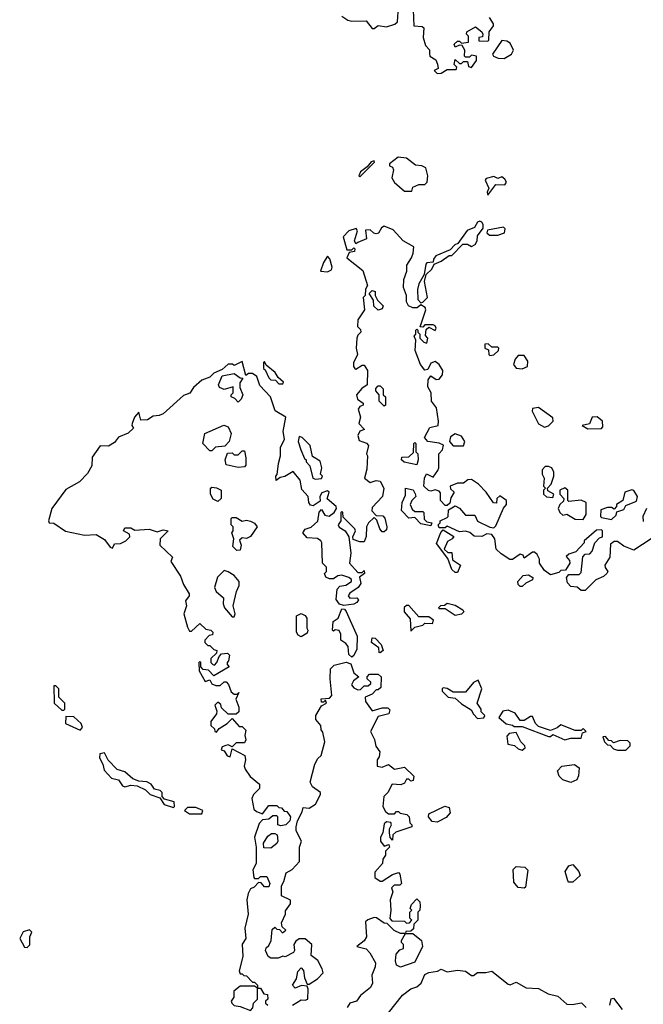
# Model space of a CAD drawing. Extents: x 2889633 to 3052318, y 540750 to 918690.
# Tile 477 of 656: x 3014918 to 3017992, y 770010 to 774866. Entities that reach past the tile are written whole.
import ezdxf

# ---------------------------------------------------------------- set-up
doc = ezdxf.new("R2010")
doc.units = 0

msp = doc.modelspace()

# ---------------------------------------------------------------- linework, layer by layer
at = {"layer": '0CON02XD'}
for points in [[(3016505, 774882.5), (3016535, 774862.5), (3016555, 774857.5), (3016625, 774860), (3016655, 774822.5), (3016665, 774822.5), (3016685, 774836.7), (3016725, 774830), (3016767, 774843), (3016780, 774855), (3016785, 774927.5)], [(3016856.7, 774915), (3016860, 774835), (3016901.7, 774831.7), (3016910, 774825), (3016907, 774777), (3016918.3, 774738.3), (3016937, 774717), (3016938.3, 774698.3), (3016940, 774685), (3016968.3, 774668.3), (3016977, 774647), (3016980, 774625), (3016960, 774615), (3016975, 774600), (3016995, 774602.5)], [(3016995, 774602.5), (3017025, 774620), (3017069.3, 774620.7), (3017071.7, 774631.7), (3017060, 774645), (3017065, 774670), (3017085, 774650), (3017095, 774650), (3017105, 774660), (3017125, 774660), (3017130, 774635), (3017145, 774630), (3017170, 774665), (3017170, 774685), (3017145, 774690), (3017135, 774680), (3017115, 774680), (3017110, 774685), (3017112.5, 774715), (3017098.3, 774738.3), (3017085, 774740), (3017065, 774730), (3017060, 774745), (3017075, 774760), (3017085, 774760), (3017095, 774750), (3017130, 774755), (3017130, 774785), (3017120, 774795), (3017122.5, 774805), (3017165, 774830), (3017196.4, 774806.4), (3017200, 774795), (3017198.3, 774781.7), (3017181.7, 774778.3), (3017181.7, 774761.7), (3017225, 774760), (3017230, 774765), (3017232.5, 774805), (3017252.5, 774835), (3017252.5, 774845), (3017233, 774877)], [(3017305, 774674.3), (3017342.5, 774695), (3017352.5, 774715), (3017335, 774750), (3017319.3, 774759.3), (3017295, 774762.5), (3017247.5, 774695), (3017252.5, 774685), (3017275.9, 774675.9), (3017305, 774674.3)], [(3016850, 774020), (3016855, 774040), (3016885, 774052.5), (3016915, 774053.3), (3016926.1, 774063.9), (3016930, 774095), (3016920, 774135), (3016900, 774145), (3016868.3, 774148.3), (3016825, 774182.5), (3016782.7, 774187.3), (3016740, 774155), (3016740, 774145), (3016755, 774137.5), (3016760, 774125), (3016752.5, 774085), (3016765, 774062.5), (3016815, 774020), (3016845, 774020), (3016850, 774020)], [(3016595, 774090), (3016666.4, 774163.6), (3016665, 774170), (3016650, 774165), (3016630, 774140), (3016597.5, 774115), (3016590, 774095), (3016595, 774090)], [(3017225, 774000), (3017265, 774052.5), (3017308.8, 774051.2), (3017316.7, 774065), (3017309.3, 774079.3), (3017295, 774090), (3017275, 774082.5), (3017255, 774092.5), (3017217, 774083), (3017212.5, 774075), (3017230, 774035), (3017222.5, 774015), (3017225, 774000)], [(3016978.3, 772641.7), (3016983.6, 772656.4), (3016983.3, 772725), (3017002.5, 772745), (3017007, 772767), (3016985, 772777.5), (3016930, 772785), (3016912.5, 772805), (3016940, 772855), (3016980, 772865), (3016982.5, 772885), (3016971.7, 772951.7), (3016947.5, 772985), (3016946.7, 773025), (3016930, 773055), (3016930.7, 773089.3), (3016945, 773110), (3016971.2, 773091.2), (3016985, 773093.3), (3017001.2, 773115), (3017004, 773135), (3016985.9, 773165.9), (3016965, 773180), (3016945, 773172.5), (3016930, 773140), (3016915, 773137.5), (3016893.8, 773165), (3016867.5, 773235), (3016870, 773285), (3016862.5, 773305), (3016870, 773315), (3016870, 773335), (3016875, 773340), (3016880, 773335), (3016880, 773325), (3016890, 773315), (3016890, 773295), (3016910, 773275), (3016925, 773270), (3016930, 773295), (3016918.3, 773308.3), (3016921.7, 773338.3), (3016935, 773350), (3016965, 773332.5), (3016970, 773345), (3016966.4, 773356.4), (3016955, 773360), (3016915, 773360), (3016905, 773350), (3016891.7, 773351.7), (3016918.8, 773435), (3016916.1, 773446.1), (3016895, 773460), (3016876.2, 773443.8), (3016855, 773444), (3016833.8, 773453.8), (3016823.6, 773473.6), (3016823.8, 773505), (3016808.8, 773545), (3016811.2, 773585), (3016826.2, 773625), (3016826.7, 773655), (3016849.5, 773690.5), (3016857.5, 773715), (3016860, 773745), (3016807.5, 773775), (3016759.2, 773829.2), (3016715, 773846.7), (3016700.5, 773839.5), (3016686.4, 773813.6), (3016675, 773810), (3016663, 773813), (3016645, 773830), (3016621.7, 773828.3), (3016627.5, 773785), (3016585, 773767.5), (3016575, 773760), (3016567.5, 773775), (3016582.5, 773825), (3016576.4, 773836.4), (3016540, 773825), (3016512.5, 773795), (3016530.7, 773730.7), (3016555, 773730), (3016565, 773740), (3016570, 773735), (3016568.3, 773721.7), (3016541.7, 773718.3), (3016530.5, 773690.5), (3016609.3, 773629.3), (3016632.5, 773555), (3016623, 773537), (3016620, 773505), (3016610, 773495), (3016617.5, 773435), (3016583.9, 773386.1), (3016583, 773353), (3016598.3, 773338.3), (3016600, 773325), (3016585, 773310), (3016580, 773295), (3016576.7, 773245), (3016582.5, 773215), (3016563.6, 773173.6), (3016563.3, 773155), (3016570, 773145), (3016575, 773142.5), (3016605, 773162.5), (3016615, 773162.5), (3016632.5, 773135), (3016630, 773065), (3016603.6, 773046.4), (3016577.5, 773015), (3016583.3, 772995), (3016610, 772975), (3016610, 772965), (3016595, 772957.5), (3016586.7, 772945), (3016597.5, 772905), (3016590, 772875), (3016617.5, 772845), (3016593.6, 772836.4), (3016583.8, 772815), (3016590.7, 772790.7), (3016627, 772777), (3016637.5, 772765), (3016627.5, 772725), (3016632.5, 772715), (3016629.3, 772649.3), (3016617.5, 772605), (3016645, 772582.5), (3016675, 772592.5), (3016695, 772590), (3016712.5, 772555), (3016706.1, 772513.9), (3016655, 772460), (3016653, 772443), (3016675, 772420), (3016708.3, 772418.3), (3016717, 772407), (3016727.5, 772365), (3016725, 772350), (3016715, 772340), (3016705, 772340), (3016692.5, 772355), (3016678.3, 772398.3), (3016665, 772410), (3016637.5, 772385), (3016626.7, 772365), (3016626.2, 772316.2), (3016615, 772290), (3016595, 772290), (3016561.7, 772301.7), (3016560, 772315), (3016572.5, 772345), (3016570, 772355), (3016511.7, 772411.7), (3016510, 772435), (3016505, 772440), (3016500, 772435), (3016500, 772395), (3016487.5, 772375), (3016492.3, 772362.3), (3016522.5, 772345), (3016540, 772315), (3016550, 772235), (3016543.3, 772185), (3016585, 772140), (3016605, 772140), (3016615, 772150), (3016617.5, 772135), (3016593, 772117), (3016600, 772085), (3016586.7, 772065), (3016545, 772037.5), (3016537.5, 772025), (3016545, 772012.5), (3016580, 772015), (3016587.5, 772005), (3016579.3, 771990.7), (3016565, 771983.3), (3016515, 771977.5), (3016493.6, 771983.6), (3016477, 772007), (3016482.3, 772057.7), (3016495, 772072.5), (3016525, 772077.5), (3016552.5, 772095), (3016552.5, 772105), (3016540, 772115), (3016505, 772126.2), (3016486.4, 772123.6), (3016465, 772107.5), (3016445, 772107.5), (3016427, 772117), (3016420, 772135), (3016430, 772145), (3016430, 772165), (3016410, 772185), (3016407.5, 772285), (3016402.5, 772295), (3016385, 772306.7), (3016335, 772310), (3016313.8, 772335), (3016325, 772352.5), (3016355, 772362.5), (3016387.3, 772392.7), (3016393.6, 772436.4), (3016405, 772450), (3016422.3, 772422.3), (3016443, 772417), (3016467.5, 772435), (3016480, 772455), (3016477.5, 772465), (3016432.5, 772502.5), (3016442.5, 772535), (3016435, 772542.5), (3016407, 772533), (3016397.5, 772515), (3016398.3, 772491.7), (3016365, 772467.5), (3016350.7, 772470.7), (3016342.5, 772485), (3016340, 772515), (3016308.3, 772548.3), (3016300, 772595), (3016265, 772637.5), (3016225, 772612.5), (3016201.7, 772608.3), (3016182.5, 772592.5), (3016180, 772615), (3016187.5, 772622.5), (3016193.8, 772676.2), (3016203.3, 772715), (3016203.6, 772756.4), (3016223, 772797), (3016216.7, 772835), (3016230, 772905), (3016177, 772937), (3016153.3, 773005), (3016101.7, 773061.7), (3016086.4, 773106.4), (3016065, 773120), (3016045, 773120), (3016031.7, 773111.7), (3016015, 773180), (3015975, 773160), (3015967, 773167), (3015945, 773167.5), (3015915, 773140), (3015875, 773122.5), (3015855, 773102.5), (3015815, 773087.5), (3015775, 773052.5), (3015756.4, 773023.6), (3015725, 773012.5), (3015625, 772922.5), (3015605, 772913.3), (3015575, 772910), (3015547, 772893), (3015515, 772890), (3015505, 772930), (3015483.3, 772905), (3015472.5, 772875), (3015470, 772865), (3015478.3, 772851.7), (3015453, 772827), (3015405, 772807.5), (3015385, 772780), (3015355, 772762.5), (3015315, 772763.3), (3015275, 772707.5), (3015273.8, 772665), (3015252.3, 772627.7), (3015213.1, 772586.9), (3015145, 772548.6), (3015075.7, 772455), (3015060, 772395), (3015062.5, 772385), (3015085, 772383.3), (3015143.6, 772343.6), (3015236.4, 772323.6), (3015295, 772327.5), (3015335, 772302.5), (3015363.6, 772263.6), (3015375, 772260), (3015385, 772280), (3015415, 772282.5), (3015440, 772295), (3015460, 772315), (3015458.3, 772328.3), (3015430, 772345), (3015435, 772360), (3015465, 772360), (3015485, 772347.5), (3015555, 772352.5), (3015595, 772340), (3015625, 772350), (3015650, 772345), (3015610, 772305), (3015607.5, 772275), (3015670, 772215), (3015663, 772193), (3015710.7, 772120.7), (3015725, 772080), (3015752.5, 772035), (3015752.5, 772025), (3015735, 772000), (3015740, 771975), (3015726.2, 771935), (3015745, 771870), (3015755, 771850), (3015765, 771850), (3015805, 771887.5), (3015835, 771860), (3015860, 771855), (3015870, 771845), (3015868.3, 771831.7), (3015851.7, 771828.3), (3015830, 771805), (3015830, 771795), (3015845, 771780), (3015855, 771780), (3015875, 771760), (3015890, 771755), (3015888.3, 771741.7), (3015860, 771715), (3015860, 771695), (3015870, 771685), (3015877, 771683), (3015890, 771695), (3015900, 771725), (3015911.7, 771738.3), (3015941.7, 771741.7), (3015951.7, 771731.7), (3015947, 771703), (3015940, 771695), (3015940, 771685), (3015950, 771675), (3015875, 771630), (3015848.3, 771658.3), (3015821.7, 771661.7), (3015810, 771675), (3015810, 771695), (3015805, 771700), (3015800, 771695), (3015802.5, 771655), (3015831.7, 771601.7), (3015855, 771610), (3015865, 771590), (3015885, 771582.5), (3015905, 771582.5), (3015925, 771600), (3015935, 771600), (3015947, 771587), (3015960.7, 771550.7), (3015975, 771540), (3015990, 771540), (3015997, 771547), (3015982.5, 771515), (3015997.5, 771475), (3015997, 771453), (3015985, 771440), (3015945, 771440), (3015911.7, 771471.7), (3015908.3, 771488.3), (3015895, 771500), (3015880, 771485), (3015890, 771455), (3015887, 771443), (3015860, 771405), (3015860, 771385), (3015878.3, 771368.3), (3015880, 771355), (3015888.3, 771351.7), (3015900, 771370), (3015940, 771395), (3015965, 771420), (3016000, 771380), (3016015, 771380), (3016031.7, 771361.7), (3016027.5, 771335), (3016032.5, 771315), (3016025, 771300), (3015985, 771298.8), (3015965, 771280), (3015945, 771290), (3015933, 771287), (3015915, 771280), (3015910, 771265), (3015925, 771260), (3015940, 771235), (3015955, 771230), (3015965, 771270), (3016027, 771237), (3016030, 771215), (3016023.3, 771185), (3016029.3, 771169.3), (3016053.3, 771133.3), (3016100, 771095), (3016100, 771075), (3016070, 771045), (3016062.5, 771025), (3016071.7, 770971.7), (3016085, 770960), (3016115, 770950), (3016145, 770990), (3016185, 770990), (3016195, 770980), (3016208.3, 770978.3), (3016221.7, 770961.7), (3016235, 770960), (3016252.5, 770935), (3016250, 770915), (3016230, 770895), (3016205, 770890), (3016190, 770895), (3016190, 770935), (3016185, 770940), (3016165, 770940), (3016145, 770922.5), (3016115, 770920), (3016098.3, 770901.7), (3016074.2, 770835), (3016082.5, 770785), (3016082.5, 770705), (3016067, 770673), (3016072.5, 770635), (3016075, 770630), (3016095, 770630), (3016105, 770640), (3016135, 770640), (3016150, 770605), (3016145, 770590), (3016125, 770590), (3016108.3, 770608.3), (3016095, 770610), (3016073, 770587), (3016055, 770580), (3016043.9, 770556.1), (3016036.7, 770525), (3016043.3, 770455), (3016026.7, 770385), (3016032.5, 770335), (3016013.6, 770306.4), (3016016.7, 770245), (3016000, 770175), (3016005, 770160), (3016015, 770160), (3016021.7, 770151.7)], [(3016895, 773470), (3016905, 773472.5), (3016927.5, 773495), (3016912.5, 773575), (3016921.7, 773608.3), (3016950, 773635), (3016960, 773660), (3016995.9, 773674.1), (3017035, 773702.5), (3017047.5, 773702.5), (3017101.7, 773758.3), (3017125, 773758.8), (3017145, 773747.5), (3017163, 773757), (3017172.5, 773775), (3017175, 773800), (3017201.7, 773838.3), (3017202.5, 773855), (3017195, 773867.5), (3017185, 773872.5), (3017175, 773867.5), (3017159.2, 773840.8), (3017123.8, 773826.2), (3017078, 773762), (3017062.5, 773755), (3017039.3, 773730.7), (3016969.3, 773700.7), (3016957.5, 773685), (3016955, 773670), (3016925, 773666.2), (3016919.5, 773660.5), (3016911.7, 773608.3), (3016885, 773562.5), (3016878, 773535), (3016880, 773485), (3016895, 773470)], [(3017275, 773802.5), (3017307.5, 773815), (3017310, 773835), (3017301.7, 773841.7), (3017223, 773827), (3017220, 773815), (3017233, 773803), (3017275, 773802.5)], [(3016435, 773622.5), (3016455, 773632.5), (3016457.5, 773645), (3016447, 773687), (3016435, 773700), (3016415, 773667.5), (3016400, 773625), (3016435, 773622.5)], [(3016685, 773432.5), (3016663, 773453), (3016661.7, 773481.7), (3016640, 773515), (3016655, 773530), (3016670, 773525), (3016670, 773505), (3016681.7, 773481.7), (3016710, 773455), (3016705, 773440), (3016685, 773432.5)], [(3017235, 773210), (3017255, 773212.5), (3017277.5, 773235), (3017280, 773245), (3017275, 773250), (3017245, 773250), (3017227, 773267), (3017210, 773265), (3017210, 773245), (3017228.3, 773238.3), (3017230, 773215), (3017235, 773210)], [(3017395, 773143.3), (3017420, 773155), (3017421.7, 773181.7), (3017405, 773210), (3017375, 773210), (3017359.3, 773190.7), (3017352.5, 773165), (3017365, 773146.7), (3017395, 773143.3)], [(3016215, 773070), (3016218.3, 773078.3), (3016191.7, 773101.7), (3016177.5, 773125), (3016131.7, 773161.7), (3016125, 773180), (3016120, 773175), (3016120, 773145), (3016128.3, 773138.3), (3016145, 773100), (3016155, 773090), (3016178.3, 773088.3), (3016195, 773070), (3016215, 773070)], [(3015995, 772980), (3015978.3, 772998.3), (3015960, 773005), (3015960, 773015), (3015970, 773025), (3015970, 773055), (3015925, 773042.5), (3015901.7, 773051.7), (3015897.5, 773065), (3015915, 773110), (3015975, 773120), (3016005, 773100), (3016018.3, 773098.3), (3016002.5, 773075), (3016002.5, 773052.5), (3016017.5, 773015), (3016010, 772995), (3015995, 772980)], [(3016715, 772960), (3016690, 772985), (3016690, 773015), (3016672.5, 773035), (3016673, 773047), (3016685, 773060), (3016695, 773060), (3016710, 773045), (3016710, 773015), (3016720, 773005), (3016720, 772965), (3016715, 772960)], [(3017505, 772856.2), (3017525, 772863.3), (3017546.7, 772885), (3017545, 772902.5), (3017475, 772952.5), (3017445, 772947.5), (3017443.3, 772935), (3017475, 772872.5), (3017505, 772856.2)], [(3015865, 772740), (3015855, 772740), (3015820, 772775), (3015830, 772825), (3015923.6, 772866.4), (3015945, 772857.5), (3015960, 772825), (3015950, 772785), (3015928.3, 772761.7), (3015883, 772757), (3015865, 772740)], [(3017718.3, 772848.3), (3017785, 772850), (3017791.7, 772858.3), (3017790, 772885), (3017765, 772907.5), (3017740, 772905), (3017727, 772873), (3017690, 772865), (3017718.3, 772848.3)], [(3017105, 772763.3), (3017111.2, 772785), (3017095, 772812.5), (3017065, 772823.3), (3017041.7, 772808.3), (3017036.7, 772785), (3017054.2, 772764.2), (3017105, 772763.3)], [(3016375, 772600), (3016405, 772602.5), (3016410, 772615), (3016400, 772625), (3016407.5, 772655), (3016398.3, 772688.3), (3016361.7, 772711.7), (3016350, 772765), (3016310, 772805), (3016295, 772810), (3016290, 772785), (3016303.6, 772743.6), (3016321.7, 772701.7), (3016330, 772695), (3016330, 772685), (3016347.5, 772665), (3016362.5, 772605), (3016375, 772600)], [(3016875, 772670), (3016813, 772683), (3016800, 772695), (3016801.7, 772708.3), (3016835, 772710), (3016858.3, 772731.7), (3016860, 772775), (3016865, 772780), (3016870, 772775), (3016870, 772735), (3016880, 772725), (3016882.5, 772695), (3016875, 772670)], [(3015995, 772657.5), (3015935, 772670), (3015930, 772695), (3015941.7, 772728.3), (3015965, 772730), (3015975, 772720), (3015995, 772720), (3016015, 772740), (3016025, 772740), (3016032.5, 772705), (3016031.7, 772668.3), (3016025, 772660), (3015995, 772657.5)], [(3018030, 772305), (3017945, 772250), (3017895, 772270), (3017865, 772292.5), (3017848.3, 772291.7), (3017830.7, 772279.3), (3017826.7, 772215), (3017802.5, 772175), (3017803.3, 772163.3), (3017817.5, 772145), (3017812.5, 772135), (3017795, 772120), (3017757, 772103), (3017705, 772050), (3017685, 772050), (3017665, 772067.5), (3017635, 772070), (3017618.3, 772088.3), (3017612.5, 772115), (3017625, 772130), (3017675, 772130), (3017685, 772140), (3017693, 772217), (3017705, 772230), (3017728.3, 772231.7), (3017740, 772245), (3017752.5, 772285), (3017775, 772310), (3017790, 772315), (3017790, 772345), (3017785, 772350), (3017761.7, 772348.3), (3017700, 772295), (3017700, 772285), (3017658.3, 772241.7), (3017625, 772230), (3017611.7, 772218.3), (3017628.3, 772198.3), (3017630, 772185), (3017608.3, 772151.7), (3017585, 772150), (3017575, 772140), (3017535, 772127.5), (3017505, 772150), (3017480, 772185), (3017480, 772205), (3017468.3, 772228.3), (3017455, 772240), (3017445, 772240), (3017405, 772210), (3017400, 772225), (3017385, 772230), (3017347, 772203), (3017333, 772203), (3017290.7, 772230.7), (3017266.7, 772255), (3017260, 772305), (3017245, 772327.5), (3017220.7, 772329.3), (3017195, 772317.5), (3017158.3, 772318.3), (3017137, 772337), (3017115, 772342.5), (3017085, 772340), (3017025, 772367.5), (3017015, 772360), (3016985, 772360), (3016980, 772375), (3016990, 772385), (3016990, 772395), (3017025, 772410), (3017030, 772415), (3017031.7, 772448.3), (3017065, 772467.5), (3017085, 772457.5), (3017115, 772422.5), (3017161.7, 772421.7), (3017175, 772392.5), (3017235, 772362.5), (3017255, 772360), (3017265, 772370), (3017303, 772457), (3017316.7, 772475), (3017316.7, 772495), (3017285, 772517.5), (3017270, 772505), (3017268.3, 772481.7), (3017253, 772483), (3017216.4, 772536.4), (3017180, 772575), (3017145, 772597.5), (3017127, 772597), (3017105, 772580), (3017075, 772580), (3017040, 772565), (3017041.7, 772551.7), (3017060, 772535), (3017043, 772507), (3017038.3, 772481.7), (3017025, 772470), (3017015, 772470), (3016992.5, 772495), (3016991.7, 772531.7), (3016985, 772540), (3016965, 772547.5), (3016945, 772540), (3016933, 772543), (3016910, 772565), (3016913.3, 772605), (3016923.6, 772626.4), (3016955, 772610), (3016978.3, 772641.7)], [(3017545, 772510), (3017550, 772525), (3017521.7, 772541.7), (3017520, 772555), (3017536.7, 772575), (3017550, 772615), (3017550, 772635), (3017540, 772655), (3017525, 772662.5), (3017508.3, 772661.7), (3017492.5, 772645), (3017492.5, 772625), (3017502.5, 772605), (3017500, 772565), (3017510, 772555), (3017500, 772545), (3017500, 772525), (3017515, 772512.5), (3017545, 772510)], [(3015895, 772490), (3015870.7, 772500.7), (3015857.5, 772525), (3015858.3, 772551.7), (3015865, 772560), (3015887, 772557), (3015910, 772545), (3015910, 772505), (3015895, 772490)], [(3016945, 772370), (3016895, 772380), (3016865, 772410), (3016835, 772407.5), (3016800, 772445), (3016802.5, 772485), (3016819.3, 772520.7), (3016820, 772555), (3016857, 772547), (3016867, 772527), (3016870, 772515), (3016850, 772495), (3016842.5, 772475), (3016851.7, 772451.7), (3016865, 772440), (3016905, 772440), (3016910, 772435), (3016911.7, 772401.7), (3016925, 772390), (3016950, 772385), (3016945, 772370)], [(3017695, 772400), (3017710, 772425), (3017710, 772485), (3017685, 772496.7), (3017625, 772490), (3017620, 772495), (3017620, 772545), (3017605, 772557.5), (3017580, 772545), (3017580, 772525), (3017600, 772505), (3017598.3, 772491.7), (3017580, 772475), (3017572.5, 772455), (3017580, 772435), (3017595, 772422.5), (3017615, 772427.5), (3017655, 772402.5), (3017695, 772400)], [(3017835, 772400), (3017858.3, 772421.7), (3017861.7, 772438.3), (3017895, 772450), (3017905, 772470), (3017958, 772492), (3017963.3, 772515), (3017945, 772543.3), (3017935, 772547.5), (3017900, 772535), (3017890, 772495), (3017860, 772475), (3017860, 772465), (3017848.3, 772451.7), (3017835, 772460), (3017815, 772460), (3017781.7, 772448.3), (3017780, 772415), (3017785, 772410), (3017835, 772400)], [(3018007.5, 772455), (3017990, 772415), (3017991.7, 772391.7)], [(3015988.3, 772248.3), (3015968.3, 772268.3), (3015972.5, 772305), (3015962.5, 772335), (3015970, 772345), (3015970, 772365), (3015960, 772375), (3015960, 772405), (3015965, 772410), (3015985, 772410), (3016015, 772392.5), (3016035, 772396.7), (3016055, 772392.5), (3016075, 772382.5), (3016087.5, 772365), (3016055, 772317.5), (3016035, 772307.5), (3016015, 772310), (3016001.7, 772298.3), (3016010, 772275), (3016005, 772250), (3015988.3, 772248.3)], [(3017075, 772140), (3017065, 772140), (3017047.5, 772155), (3017028.3, 772208.3), (3016973, 772283), (3016993, 772337), (3017005, 772350), (3017057, 772317), (3017050, 772305), (3017027, 772293), (3017010, 772255), (3017028.3, 772238.3), (3017048.3, 772238.3), (3017051.7, 772201.7), (3017090, 772175), (3017075, 772140)], [(3015975, 771920), (3015980, 771935), (3015970, 771975), (3015986.2, 772045), (3016000, 772075), (3016000, 772095), (3015974.1, 772124.1), (3015945, 772143.3), (3015925, 772148.8), (3015893, 772117), (3015878, 772065), (3015886.7, 772045), (3015922.5, 772015), (3015920, 771985), (3015927.5, 771965), (3015965, 771920), (3015975, 771920)], [(3017395, 772070), (3017385, 772070), (3017375, 772080), (3017372.5, 772095), (3017400, 772125), (3017425, 772127.5), (3017447.5, 772115), (3017445, 772102.5), (3017413, 772087), (3017395, 772070)], [(3017065, 771926.7), (3017015, 771960), (3016985, 771960), (3016983, 771967), (3016993, 771977), (3017011.7, 771978.3), (3017025, 771987.5), (3017065, 771978.8), (3017102.5, 771955), (3017106.7, 771945), (3017095, 771933.8), (3017065, 771926.7)], [(3016555, 771722.5), (3016540, 771735), (3016536.7, 771775), (3016525, 771790), (3016500, 771805), (3016500, 771835), (3016493, 771853), (3016472.5, 771857.5), (3016465, 771850), (3016460, 771855), (3016463, 771897), (3016487.5, 771915), (3016505, 771960), (3016518.3, 771958.3), (3016527, 771947), (3016581.2, 771825), (3016579.3, 771760.7), (3016565, 771730), (3016555, 771722.5)], [(3016845, 771850), (3016865, 771870), (3016905, 771880), (3016915, 771890), (3016951.7, 771888.3), (3016957.5, 771905), (3016935, 771920), (3016885, 771920), (3016836.2, 771976.2), (3016825, 771977.5), (3016813.6, 771966.4), (3016813.3, 771945), (3016841.7, 771911.7), (3016845, 771850)], [(3016305, 771822.5), (3016290.7, 771830.7), (3016282.5, 771845), (3016282.5, 771925), (3016305, 771937.5), (3016325, 771927.5), (3016332.5, 771915), (3016332.5, 771865), (3016337.5, 771855), (3016335, 771840), (3016305, 771822.5)], [(3016695, 771742.5), (3016690, 771745), (3016688.3, 771768.3), (3016652.5, 771795), (3016655, 771817.5), (3016670, 771815), (3016700, 771785), (3016710, 771755), (3016695, 771742.5)], [(3016262.5, 770005), (3016305, 770032.5), (3016325, 770030), (3016337.5, 770035), (3016340, 770085), (3016335, 770100), (3016307, 770103), (3016275, 770090), (3016262.5, 770105), (3016282.5, 770135), (3016288.3, 770171.7), (3016305, 770190), (3016316.4, 770176.4), (3016320.7, 770140.7), (3016335, 770110), (3016345, 770110), (3016385, 770136.2), (3016413.3, 770165), (3016409.2, 770185), (3016386.7, 770226.7), (3016355, 770250), (3016357.5, 770305), (3016325, 770333.3), (3016295, 770333.3), (3016278.3, 770321.7), (3016268.8, 770305), (3016272.5, 770275), (3016267.5, 770265), (3016226.4, 770243.6), (3016215, 770247.5), (3016191.7, 770238.3), (3016155, 770237.5), (3016142.5, 770245), (3016130, 770275), (3016131.7, 770288.3), (3016145, 770300), (3016157.5, 770325), (3016161.7, 770378.3), (3016175, 770390), (3016185, 770380), (3016198.3, 770378.3), (3016212.5, 770362.5), (3016230, 770375), (3016211.7, 770391.7), (3016208.3, 770411.7), (3016227.5, 770455), (3016228.3, 770471.7), (3016252.5, 770505), (3016253, 770523), (3016207.5, 770545), (3016207.5, 770595), (3016220, 770615), (3016231.7, 770658.3), (3016260, 770675), (3016296.2, 770715), (3016296.7, 770785), (3016307.5, 770815), (3016280, 770865), (3016280, 770885), (3016287.5, 770915), (3016309.3, 770959.3), (3016315, 770980), (3016345, 770977.5), (3016375, 770997.5), (3016400, 771045), (3016400, 771055), (3016361.7, 771081.7), (3016350, 771105), (3016372.5, 771195), (3016387, 771223), (3016403.6, 771236.4), (3016422.5, 771305), (3016411.7, 771351.7), (3016403, 771363), (3016402.5, 771385), (3016377.5, 771415), (3016377.5, 771435), (3016405, 771482.5), (3016430, 771495), (3016425, 771510), (3016415, 771500), (3016405, 771500), (3016403.6, 771516.4), (3016445, 771520), (3016457, 771533), (3016447.5, 771615), (3016450, 771665), (3016468.3, 771681.7), (3016527, 771697), (3016549.3, 771689.3), (3016563.9, 771643.9), (3016590, 771625), (3016562.5, 771605), (3016553.3, 771585), (3016565, 771570), (3016585, 771560), (3016598.3, 771561.7), (3016615, 771580), (3016635, 771580), (3016648.3, 771591.7), (3016648.3, 771598.3), (3016630, 771615), (3016630, 771625), (3016641.7, 771638.3), (3016685, 771637.5), (3016700, 771625), (3016698.3, 771571.7), (3016685, 771560), (3016675, 771560), (3016655, 771540), (3016620, 771525), (3016623, 771503), (3016655, 771457.5), (3016705, 771472.5), (3016731.7, 771471.7), (3016741.7, 771461.7), (3016737, 771443), (3016685, 771430), (3016646.7, 771355), (3016665.9, 771315.9), (3016673.8, 771283.8), (3016692.5, 771255), (3016689.3, 771230.7), (3016680, 771215), (3016680, 771185), (3016705, 771180), (3016735, 771192.5), (3016765, 771170), (3016815, 771180), (3016860, 771135), (3016857, 771113), (3016845, 771110), (3016835, 771120), (3016825, 771120), (3016815, 771100), (3016797, 771093), (3016753.6, 771096.4), (3016732.5, 771055), (3016712.5, 771035), (3016707.5, 770985), (3016720.7, 770960.7), (3016735, 770950), (3016765, 770950), (3016775, 770960), (3016785, 770960), (3016793, 770953), (3016826.1, 770946.1), (3016837.5, 770935), (3016840, 770905), (3016850, 770895), (3016850, 770885), (3016771.2, 770858.8), (3016757.5, 770845), (3016755, 770820), (3016743, 770833), (3016740, 770855), (3016740, 770875), (3016750, 770895), (3016747, 770907), (3016725, 770910), (3016715, 770900), (3016707.5, 770855), (3016696.7, 770835), (3016696.7, 770815), (3016715, 770790), (3016737.5, 770797.5), (3016740, 770785), (3016720, 770765), (3016720, 770745), (3016707.5, 770725), (3016706.2, 770703.8), (3016668.3, 770661.7), (3016667.5, 770635), (3016695, 770617.5), (3016705, 770617.5), (3016755, 770650), (3016785, 770660), (3016791.7, 770651.7), (3016800, 770605), (3016791.7, 770598.3), (3016763, 770597), (3016750, 770585), (3016757.5, 770565), (3016743.3, 770525), (3016747.5, 770475), (3016742.5, 770432.5), (3016751.7, 770421.7), (3016815, 770420), (3016825, 770410), (3016838.3, 770411.7), (3016850, 770425), (3016840, 770435), (3016840, 770465), (3016850, 770475), (3016842.5, 770482.5), (3016848.3, 770501.7), (3016875, 770530), (3016890, 770515), (3016892.5, 770495), (3016890, 770475), (3016880, 770465), (3016880, 770425), (3016860, 770405), (3016858.3, 770381.7), (3016845, 770370), (3016821.7, 770368.3), (3016820, 770360), (3016855, 770360), (3016897.5, 770325), (3016902.5, 770295), (3016865, 770217.5), (3016795, 770193.3), (3016775, 770202.5), (3016770, 770225), (3016773, 770257), (3016791.7, 770278.3), (3016810, 770285), (3016810, 770305), (3016800, 770315), (3016800, 770325), (3016820, 770360), (3016795, 770360), (3016763.3, 770373.3), (3016728.3, 770408.3), (3016715, 770410), (3016677, 770437), (3016665, 770437.5), (3016633, 770427), (3016623, 770417), (3016627.5, 770342.5), (3016615, 770322.5), (3016580, 770295), (3016625, 770283.3), (3016644.3, 770264.3), (3016671.2, 770215), (3016670, 770195), (3016653, 770153), (3016657.5, 770115), (3016646.4, 770093.6), (3016597, 770053), (3016577.5, 770025), (3016545, 770016), (3016532, 769995)], [(3017175, 771420), (3017205, 771422.5), (3017210, 771435), (3017193, 771453), (3017192.5, 771465), (3017172.5, 771495), (3017196.2, 771565), (3017178.3, 771608.3), (3017155, 771597.5), (3017115, 771550), (3017055, 771550), (3017025, 771567.5), (3017005, 771570), (3017000, 771565), (3017000, 771555), (3017030, 771525), (3017065, 771520), (3017095, 771492.5), (3017143, 771463), (3017155, 771440), (3017175, 771420)], [(3015135, 771460), (3015140, 771465), (3015140, 771495), (3015110, 771525), (3015110, 771565), (3015095, 771580), (3015085, 771580), (3015087.5, 771495), (3015125, 771460), (3015135, 771460)], [(3017605, 771313.8), (3017635, 771322.5), (3017685, 771322.5), (3017691.7, 771348.3), (3017710, 771355), (3017695, 771370), (3017685, 771360), (3017655, 771360), (3017585, 771387.5), (3017567, 771373), (3017535, 771360), (3017475, 771380), (3017460, 771395), (3017445, 771430), (3017435, 771430), (3017405, 771410), (3017385, 771410), (3017360, 771445), (3017325, 771460), (3017300, 771455), (3017280, 771425), (3017315, 771392.5), (3017347, 771387), (3017355, 771380), (3017395, 771380), (3017525, 771330), (3017535, 771330), (3017545, 771340), (3017605, 771313.8)], [(3015215, 771362.5), (3015227.5, 771375), (3015220, 771395), (3015185, 771427.5), (3015145, 771430), (3015143.3, 771395), (3015215, 771362.5)], [(3017395, 771262.5), (3017410, 771275), (3017407.5, 771285), (3017387.5, 771305), (3017365, 771350), (3017330, 771345), (3017318.3, 771331.7), (3017323.6, 771293.6), (3017357, 771287), (3017375, 771270), (3017395, 771262.5)], [(3017905, 771262.5), (3017926.7, 771285), (3017927, 771297), (3017915, 771310), (3017878.3, 771311.7), (3017845, 771300), (3017835, 771310), (3017821.7, 771311.7), (3017805, 771330), (3017791.7, 771328.3), (3017800, 771305), (3017815, 771290), (3017828.3, 771288.3), (3017845, 771270), (3017865, 771262.5), (3017905, 771262.5)], [(3015675, 770980), (3015680, 770985), (3015678.3, 771008.3), (3015631.7, 771021.7), (3015620, 771035), (3015620, 771055), (3015610, 771065), (3015581.7, 771071.7), (3015566.4, 771096.4), (3015545, 771107.5), (3015505, 771110), (3015475, 771122.5), (3015435, 771156.7), (3015397.5, 771167.5), (3015353.6, 771213.6), (3015335, 771250), (3015312.5, 771245), (3015311.2, 771225), (3015327.5, 771195), (3015334.2, 771165), (3015370, 771125), (3015405, 771117.5), (3015425, 771087.5), (3015435, 771082.5), (3015465, 771090), (3015497, 771087), (3015537, 771067), (3015560, 771045), (3015608.3, 771028.3), (3015630, 770995), (3015675, 770980)], [(3017635, 771103.8), (3017595, 771116.7), (3017576.7, 771135), (3017568.3, 771161.7), (3017590, 771185), (3017653, 771193), (3017676.1, 771176.1), (3017673, 771137), (3017663.6, 771116.4), (3017635, 771103.8)], [(3015815, 770950), (3015820, 770965), (3015785, 770980), (3015745, 770980), (3015730, 770965), (3015755, 770950), (3015815, 770950)], [(3016975, 770907.5), (3016950.7, 770910.7), (3016932.5, 770935), (3016935, 770950), (3017013, 770987), (3017035, 770980), (3017040, 770955), (3017019.3, 770930.7), (3016985, 770912.5), (3016975, 770907.5)], [(3016155, 770780), (3016121.7, 770781.7), (3016120, 770805), (3016140.7, 770839.3), (3016158.3, 770851.7), (3016175, 770852.5), (3016186.7, 770845), (3016190, 770815), (3016185, 770802.5), (3016155, 770780)], [(3017405, 770582.5), (3017375, 770586.7), (3017352.7, 770612.7), (3017350, 770675), (3017365, 770690), (3017407, 770687), (3017421.7, 770671.7), (3017411.7, 770588.3), (3017405, 770582.5)], [(3017645, 770612.5), (3017625, 770612.5), (3017619.3, 770619.3), (3017606.7, 770665), (3017625, 770692.5), (3017645, 770700), (3017673.3, 770665), (3017680, 770645), (3017645, 770612.5)], [(3014955, 770290), (3014966.7, 770303.3), (3014967, 770343), (3014977.5, 770365), (3014965, 770376.7), (3014935, 770366.7), (3014917.5, 770335), (3014941.7, 770291.7), (3014955, 770290)], [(3016021.7, 770151.7), (3016035, 770150), (3016065, 770120), (3016075, 770120), (3016090, 770105), (3016090, 770090), (3016105, 770090), (3016121.7, 770061.7), (3016138.3, 770058.3), (3016140, 770035), (3016130, 770025), (3016130, 770015), (3016140, 770005)], [(3016735, 769967.5), (3016804.1, 770055.9), (3016845, 770086.7), (3016875, 770096.2), (3016896.5, 770113.5), (3016915, 770157.5), (3016933.8, 770166.2), (3016977.3, 770172.7), (3016995, 770182.5), (3017025, 770170), (3017075, 770178.8), (3017115, 770173.3), (3017145, 770152.5), (3017155, 770152.5), (3017175, 770167.5), (3017215, 770166.7), (3017245, 770173.3), (3017325, 770110), (3017335, 770106.7), (3017365, 770120), (3017415, 770091.2), (3017475, 770087.5), (3017522.3, 770062.3), (3017570.7, 770050.7), (3017615, 770011.2), (3017641.7, 770008.3), (3017687, 770017), (3017710, 769995)], [(3016055, 769980), (3016067, 769993), (3016070, 770015), (3016090, 770035), (3016090, 770090), (3016075, 770100), (3016005, 770100), (3015972.5, 770075), (3015972.5, 770045), (3015960, 770025), (3015963.3, 770015), (3015975, 770003.8), (3016005, 770000), (3016055, 769980)], [(3017827.5, 770005), (3017833, 770037), (3017845, 770040), (3017887.5, 769985)]]:
    msp.add_lwpolyline(points, dxfattribs=at)

doc.saveas('drawing.dxf')
